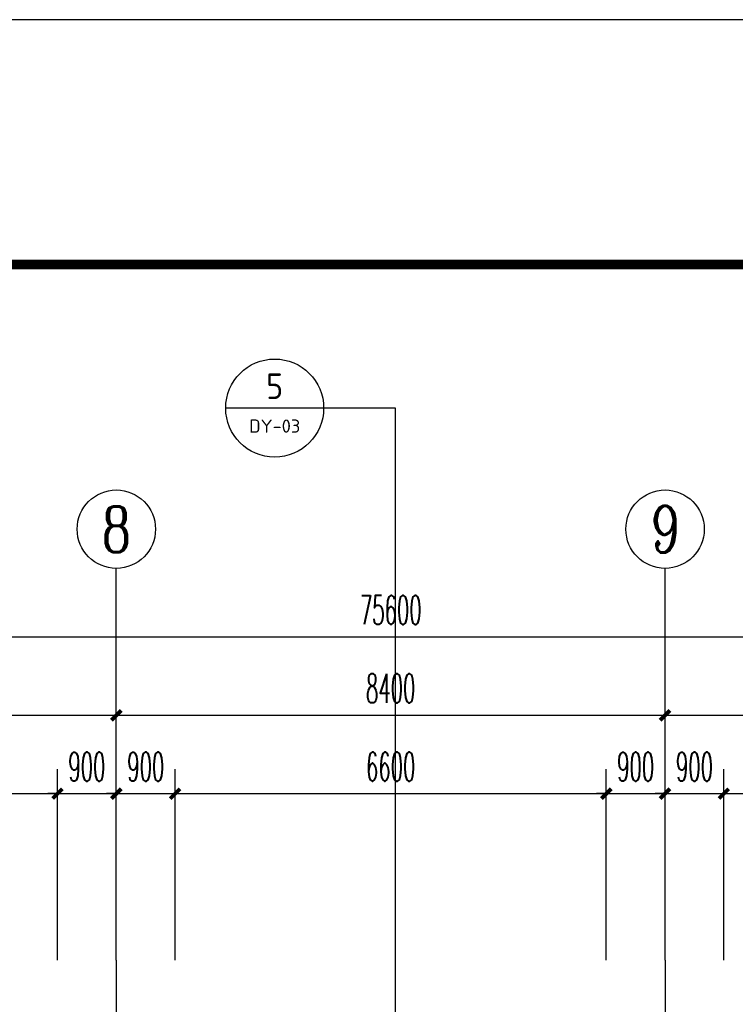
# Model space of a CAD drawing. Extents: x 1779708 to 7299578, y -1121471 to 88434.
# Tile 279 of 656: x 4481338 to 4492292, y -921518 to -906442. Entities that reach past the tile are written whole.
import ezdxf
from ezdxf.enums import TextEntityAlignment as Align

# ---------------------------------------------------------------- set-up
doc = ezdxf.new("R2010")
doc.units = 0
doc.header["$LTSCALE"] = 1000
doc.header["$MEASUREMENT"] = 0
doc.linetypes.add('DOTE', pattern=[2.42, 2, -0.2, 0.02, -0.2])
doc.layers.get('0').update_dxf_attribs({"linetype": 'CONTINUOUS'})
doc.layers.get('Defpoints').update_dxf_attribs({"linetype": 'CONTINUOUS'})
for name, color, linetype in [('AXIS', 3, 'CONTINUOUS'), ('AXIS_TEXT', 7, 'CONTINUOUS'), ('DIM_IDEN', 3, 'CONTINUOUS'), ('DOTE', 1, 'DOTE'), ('PUB_DIM', 3, 'CONTINUOUS'), ('PUB_TEXT', 7, 'CONTINUOUS'), ('PUB_TITLE', 4, 'CONTINUOUS'), ('修改', 6, 'CONTINUOUS')]:
    doc.layers.add(name, color=color, linetype=linetype)
doc.styles.add('_TCH_AXIS', font='COMPLEX', dxfattribs={"bigfont": 'GBCBIG'})
doc.styles.add('_TCH_DIM_T3', font='SIMPLEX.shx', dxfattribs={"width": 0.494118, "bigfont": 'GBCBIG.shx'})
doc.styles.add('COMPLEX', font='COMPLEX')
doc.styles.get("Standard").update_dxf_attribs({"font": 'GBENOR', "bigfont": 'GBCBIG'})
doc.dimstyles.new('_TCH_ARCH&&150', dxfattribs={"dimtxt": 446.25, "dimasz": 150, "dimexe": 375, "dimexo": 450, "dimgap": 189.375, "dimtad": 1, "dimdec": 0, "dimzin": 0, "dimdsep": 46, "dimtxsty": '_TCH_DIM_T3', "dimblk": 'ARCHTICK', "dimcen": 0.09, "dimdle": 225, "dimclrt": 7, "dimazin": 2, "dimtfac": 1, "dimtdec": 0, "dimtix": 1, "dimtmove": 2, "dimatfit": 3, "dimfxl": 250, "dimtolj": 1, "dimtzin": 0, "dimarcsym": 0})

# ---------------------------------------------------------------- blocks, each defined once
blk = doc.blocks.new('A$C36B43F05')
at = {"layer": 'PUB_TITLE'}
blk.add_lwpolyline([(0, 0), (126150, 0), (126150, 178350), (0, 178350)], close=True, dxfattribs=at)
at = {"layer": 'PUB_TITLE', "const_width": 150}
blk.add_lwpolyline([(1500, 1500), (124650, 1500), (124650, 174600), (1500, 174600)], close=True, dxfattribs=at)
blk = doc.blocks.new('_AXISO')
blk.add_circle((0, 0), 0.5)
at = {"layer": 'AXIS_TEXT', "style": 'COMPLEX', "width": 1.041667}
blk.add_attdef('A', text='', height=0.56, dxfattribs=at).set_placement((-0.25, -0.28), (0.25, -0.28), align=Align.FIT)
blk = doc.blocks.new('_ArchTick')
at = {"color": 0, "linetype": 'ByBlock', "const_width": 0.4}
blk.add_lwpolyline([(-0.5, -0.5), (0.5, 0.5)], dxfattribs=at)
blk = doc.blocks.new('*D6806')
at = {"layer": 'AXIS', "color": 0, "lineweight": -2, "transparency": 16777216}
for p, q in [((9200, 149650), (9200, 154525)), ((84800, 149650), (84800, 154525)), ((8975, 154150), (85025, 154150))]:
    blk.add_line(p, q, dxfattribs=at)
at = {"layer": 'Defpoints', "color": 0, "transparency": 16777216}
for p in [(84800, 154150), (9200, 149200), (84800, 149200)]:
    blk.add_point(p, dxfattribs=at)
at = {"layer": 'AXIS', "color": 0, "lineweight": -2, "transparency": 16777216, "xscale": 150, "yscale": 150, "zscale": 150, "rotation": 180}
blk.add_blockref('_ArchTick', (9200, 154150), dxfattribs=at)
at = {"layer": 'AXIS', "color": 0, "lineweight": -2, "transparency": 16777216, "xscale": 150, "yscale": 150, "zscale": 150}
blk.add_blockref('_ArchTick', (84800, 154150), dxfattribs=at)
at = {"layer": 'AXIS', "color": 7, "transparency": 16777216, "insert": (47000, 154563), "char_height": 446.2, "attachment_point": 5, "style": '_TCH_DIM_T3'}
blk.add_mtext('\\A1;75600', dxfattribs=at)
blk = doc.blocks.new('*D6813')
at = {"layer": 'AXIS', "color": 0, "lineweight": -2, "transparency": 16777216}
for p, q in [((34400, 149650), (34400, 153325)), ((42800, 149650), (42800, 153325)), ((34175, 152950), (43025, 152950))]:
    blk.add_line(p, q, dxfattribs=at)
at = {"layer": 'Defpoints', "color": 0, "transparency": 16777216}
for p in [(42800, 152950), (34400, 149200), (42800, 149200)]:
    blk.add_point(p, dxfattribs=at)
at = {"layer": 'AXIS', "color": 0, "lineweight": -2, "transparency": 16777216, "xscale": 150, "yscale": 150, "zscale": 150, "rotation": 180}
blk.add_blockref('_ArchTick', (34400, 152950), dxfattribs=at)
at = {"layer": 'AXIS', "color": 0, "lineweight": -2, "transparency": 16777216, "xscale": 150, "yscale": 150, "zscale": 150}
blk.add_blockref('_ArchTick', (42800, 152950), dxfattribs=at)
at = {"layer": 'AXIS', "color": 7, "transparency": 16777216, "insert": (38600, 153363), "char_height": 446.2, "attachment_point": 5, "style": '_TCH_DIM_T3'}
blk.add_mtext('\\A1;8400', dxfattribs=at)
blk = doc.blocks.new('*D6814')
at = {"layer": 'AXIS', "color": 0, "lineweight": -2, "transparency": 16777216}
for p, q in [((42800, 149650), (42800, 153325)), ((51200, 149650), (51200, 153325)), ((42575, 152950), (51425, 152950))]:
    blk.add_line(p, q, dxfattribs=at)
at = {"layer": 'Defpoints', "color": 0, "transparency": 16777216}
for p in [(51200, 152950), (42800, 149200), (51200, 149200)]:
    blk.add_point(p, dxfattribs=at)
at = {"layer": 'AXIS', "color": 0, "lineweight": -2, "transparency": 16777216, "xscale": 150, "yscale": 150, "zscale": 150, "rotation": 180}
blk.add_blockref('_ArchTick', (42800, 152950), dxfattribs=at)
at = {"layer": 'AXIS', "color": 0, "lineweight": -2, "transparency": 16777216, "xscale": 150, "yscale": 150, "zscale": 150}
blk.add_blockref('_ArchTick', (51200, 152950), dxfattribs=at)
at = {"layer": 'AXIS', "color": 7, "transparency": 16777216, "insert": (47000, 153363), "char_height": 446.2, "attachment_point": 5, "style": '_TCH_DIM_T3'}
blk.add_mtext('\\A1;8400', dxfattribs=at)
blk = doc.blocks.new('*D6815')
at = {"layer": 'AXIS', "color": 0, "lineweight": -2, "transparency": 16777216}
for p, q in [((51200, 149650), (51200, 153325)), ((55500, 149650), (55500, 153325)), ((50975, 152950), (55725, 152950))]:
    blk.add_line(p, q, dxfattribs=at)
at = {"layer": 'Defpoints', "color": 0, "transparency": 16777216}
for p in [(55500, 152950), (51200, 149200), (55500, 149200)]:
    blk.add_point(p, dxfattribs=at)
at = {"layer": 'AXIS', "color": 0, "lineweight": -2, "transparency": 16777216, "xscale": 150, "yscale": 150, "zscale": 150, "rotation": 180}
blk.add_blockref('_ArchTick', (51200, 152950), dxfattribs=at)
at = {"layer": 'AXIS', "color": 0, "lineweight": -2, "transparency": 16777216, "xscale": 150, "yscale": 150, "zscale": 150}
blk.add_blockref('_ArchTick', (55500, 152950), dxfattribs=at)
at = {"layer": 'AXIS', "color": 7, "transparency": 16777216, "insert": (53350, 153363), "char_height": 446.2, "attachment_point": 5, "style": '_TCH_DIM_T3'}
blk.add_mtext('\\A1;4300', dxfattribs=at)
blk = doc.blocks.new('*D5199')
at = {"layer": 'Defpoints', "color": 0, "transparency": 16777216}
for p in [(4495517, -918293), (4492117, -921293), (4495517, -921293)]:
    blk.add_point(p, dxfattribs=at)
at = {"layer": 'PUB_DIM', "color": 0, "lineweight": -2, "transparency": 16777216}
for p, q in [((4492117, -920843), (4492117, -917918)), ((4495517, -920843), (4495517, -917918)), ((4491892, -918293), (4495742, -918293))]:
    blk.add_line(p, q, dxfattribs=at)
at = {"layer": 'PUB_DIM', "color": 0, "lineweight": -2, "transparency": 16777216, "xscale": 150, "yscale": 150, "zscale": 150, "rotation": 180}
blk.add_blockref('_ArchTick', (4492117, -918293), dxfattribs=at)
at = {"layer": 'PUB_DIM', "color": 0, "lineweight": -2, "transparency": 16777216, "xscale": 150, "yscale": 150, "zscale": 150}
blk.add_blockref('_ArchTick', (4495517, -918293), dxfattribs=at)
at = {"layer": 'PUB_DIM', "color": 7, "transparency": 16777216, "insert": (4493817, -917881), "char_height": 446.2, "attachment_point": 5, "style": '_TCH_DIM_T3'}
blk.add_mtext('\\A1;3400', dxfattribs=at)
blk = doc.blocks.new('*D5200')
at = {"layer": 'Defpoints', "color": 0, "transparency": 16777216}
for p in [(4492117, -918293), (4491217, -921293), (4492117, -921293)]:
    blk.add_point(p, dxfattribs=at)
at = {"layer": 'PUB_DIM', "color": 0, "lineweight": -2, "transparency": 16777216}
for p, q in [((4491217, -920843), (4491217, -917918)), ((4492117, -920843), (4492117, -917918)), ((4491217, -918293), (4491067, -918293)), ((4491217, -918293), (4492117, -918293)), ((4492117, -918293), (4492267, -918293))]:
    blk.add_line(p, q, dxfattribs=at)
at = {"layer": 'PUB_DIM', "color": 0, "lineweight": -2, "transparency": 16777216, "xscale": 150, "yscale": 150, "zscale": 150}
blk.add_blockref('_ArchTick', (4491217, -918293), dxfattribs=at)
at = {"layer": 'PUB_DIM', "color": 0, "lineweight": -2, "transparency": 16777216, "xscale": 150, "yscale": 150, "zscale": 150, "rotation": 180}
blk.add_blockref('_ArchTick', (4492117, -918293), dxfattribs=at)
at = {"layer": 'PUB_DIM', "color": 7, "transparency": 16777216, "insert": (4491667, -917881), "char_height": 446.2, "attachment_point": 5, "style": '_TCH_DIM_T3'}
blk.add_mtext('\\A1;900', dxfattribs=at)
blk = doc.blocks.new('*D5201')
at = {"layer": 'Defpoints', "color": 0, "transparency": 16777216}
for p in [(4491217, -918293), (4490317, -921293), (4491217, -921293)]:
    blk.add_point(p, dxfattribs=at)
at = {"layer": 'PUB_DIM', "color": 0, "lineweight": -2, "transparency": 16777216}
for p, q in [((4490317, -920843), (4490317, -917918)), ((4491217, -920843), (4491217, -917918)), ((4490317, -918293), (4490167, -918293)), ((4490317, -918293), (4491217, -918293)), ((4491217, -918293), (4491367, -918293))]:
    blk.add_line(p, q, dxfattribs=at)
at = {"layer": 'PUB_DIM', "color": 0, "lineweight": -2, "transparency": 16777216, "xscale": 150, "yscale": 150, "zscale": 150}
blk.add_blockref('_ArchTick', (4490317, -918293), dxfattribs=at)
at = {"layer": 'PUB_DIM', "color": 0, "lineweight": -2, "transparency": 16777216, "xscale": 150, "yscale": 150, "zscale": 150, "rotation": 180}
blk.add_blockref('_ArchTick', (4491217, -918293), dxfattribs=at)
at = {"layer": 'PUB_DIM', "color": 7, "transparency": 16777216, "insert": (4490767, -917881), "char_height": 446.2, "attachment_point": 5, "style": '_TCH_DIM_T3'}
blk.add_mtext('\\A1;900', dxfattribs=at)
blk = doc.blocks.new('*D5202')
at = {"layer": 'Defpoints', "color": 0, "transparency": 16777216}
for p in [(4490317, -918293), (4483717, -921293), (4490317, -921293)]:
    blk.add_point(p, dxfattribs=at)
at = {"layer": 'PUB_DIM', "color": 0, "lineweight": -2, "transparency": 16777216}
for p, q in [((4483717, -920843), (4483717, -917918)), ((4490317, -920843), (4490317, -917918)), ((4483492, -918293), (4490542, -918293))]:
    blk.add_line(p, q, dxfattribs=at)
at = {"layer": 'PUB_DIM', "color": 0, "lineweight": -2, "transparency": 16777216, "xscale": 150, "yscale": 150, "zscale": 150, "rotation": 180}
blk.add_blockref('_ArchTick', (4483717, -918293), dxfattribs=at)
at = {"layer": 'PUB_DIM', "color": 0, "lineweight": -2, "transparency": 16777216, "xscale": 150, "yscale": 150, "zscale": 150}
blk.add_blockref('_ArchTick', (4490317, -918293), dxfattribs=at)
at = {"layer": 'PUB_DIM', "color": 7, "transparency": 16777216, "insert": (4487017, -917881), "char_height": 446.2, "attachment_point": 5, "style": '_TCH_DIM_T3'}
blk.add_mtext('\\A1;6600', dxfattribs=at)
blk = doc.blocks.new('*D5203')
at = {"layer": 'Defpoints', "color": 0, "transparency": 16777216}
for p in [(4483717, -918293), (4482817, -921293), (4483717, -921293)]:
    blk.add_point(p, dxfattribs=at)
at = {"layer": 'PUB_DIM', "color": 0, "lineweight": -2, "transparency": 16777216}
for p, q in [((4482817, -920843), (4482817, -917918)), ((4483717, -920843), (4483717, -917918)), ((4482817, -918293), (4482667, -918293)), ((4482817, -918293), (4483717, -918293)), ((4483717, -918293), (4483867, -918293))]:
    blk.add_line(p, q, dxfattribs=at)
at = {"layer": 'PUB_DIM', "color": 0, "lineweight": -2, "transparency": 16777216, "xscale": 150, "yscale": 150, "zscale": 150}
blk.add_blockref('_ArchTick', (4482817, -918293), dxfattribs=at)
at = {"layer": 'PUB_DIM', "color": 0, "lineweight": -2, "transparency": 16777216, "xscale": 150, "yscale": 150, "zscale": 150, "rotation": 180}
blk.add_blockref('_ArchTick', (4483717, -918293), dxfattribs=at)
at = {"layer": 'PUB_DIM', "color": 7, "transparency": 16777216, "insert": (4483267, -917881), "char_height": 446.2, "attachment_point": 5, "style": '_TCH_DIM_T3'}
blk.add_mtext('\\A1;900', dxfattribs=at)
blk = doc.blocks.new('*D5204')
at = {"layer": 'Defpoints', "color": 0, "transparency": 16777216}
for p in [(4482817, -918293), (4481917, -921293), (4482817, -921293)]:
    blk.add_point(p, dxfattribs=at)
at = {"layer": 'PUB_DIM', "color": 0, "lineweight": -2, "transparency": 16777216}
for p, q in [((4481917, -920843), (4481917, -917918)), ((4482817, -920843), (4482817, -917918)), ((4481917, -918293), (4481767, -918293)), ((4481917, -918293), (4482817, -918293)), ((4482817, -918293), (4482967, -918293))]:
    blk.add_line(p, q, dxfattribs=at)
at = {"layer": 'PUB_DIM', "color": 0, "lineweight": -2, "transparency": 16777216, "xscale": 150, "yscale": 150, "zscale": 150}
blk.add_blockref('_ArchTick', (4481917, -918293), dxfattribs=at)
at = {"layer": 'PUB_DIM', "color": 0, "lineweight": -2, "transparency": 16777216, "xscale": 150, "yscale": 150, "zscale": 150, "rotation": 180}
blk.add_blockref('_ArchTick', (4482817, -918293), dxfattribs=at)
at = {"layer": 'PUB_DIM', "color": 7, "transparency": 16777216, "insert": (4482367, -917881), "char_height": 446.2, "attachment_point": 5, "style": '_TCH_DIM_T3'}
blk.add_mtext('\\A1;900', dxfattribs=at)
blk = doc.blocks.new('*D5205')
at = {"layer": 'Defpoints', "color": 0, "transparency": 16777216}
for p in [(4481917, -918293), (4475317, -921293), (4481917, -921293)]:
    blk.add_point(p, dxfattribs=at)
at = {"layer": 'PUB_DIM', "color": 0, "lineweight": -2, "transparency": 16777216}
for p, q in [((4475317, -920843), (4475317, -917918)), ((4481917, -920843), (4481917, -917918)), ((4475092, -918293), (4482142, -918293))]:
    blk.add_line(p, q, dxfattribs=at)
at = {"layer": 'PUB_DIM', "color": 0, "lineweight": -2, "transparency": 16777216, "xscale": 150, "yscale": 150, "zscale": 150, "rotation": 180}
blk.add_blockref('_ArchTick', (4475317, -918293), dxfattribs=at)
at = {"layer": 'PUB_DIM', "color": 0, "lineweight": -2, "transparency": 16777216, "xscale": 150, "yscale": 150, "zscale": 150}
blk.add_blockref('_ArchTick', (4481917, -918293), dxfattribs=at)
at = {"layer": 'PUB_DIM', "color": 7, "transparency": 16777216, "insert": (4478617, -917881), "char_height": 446.2, "attachment_point": 5, "style": '_TCH_DIM_T3'}
blk.add_mtext('\\A1;6600', dxfattribs=at)
blk = doc.blocks.new('A$C159220C3')
at = {"layer": 'AXIS'}
for p, q in [((42800, 149200), (42800, 155200)), ((51200, 149200), (51200, 155200))]:
    blk.add_line(p, q, dxfattribs=at)
at = {"layer": 'DOTE'}
for p, q in [((42800, 149200), (42800, 7200)), ((51200, 149200), (51200, 7200))]:
    blk.add_line(p, q, dxfattribs=at)
at = {"layer": 'AXIS'}
ref = blk.add_blockref('_AXISO', (42800, 155800), dxfattribs=dict(at, xscale=1200, yscale=1200, zscale=1200))
ref.add_attrib('A', '8', dxfattribs={"layer": 'AXIS_TEXT', "height": 698.9, "style": '_TCH_AXIS'}).set_placement((42567, 155450.5), (43033, 155450.5), align=Align.FIT)
ref = blk.add_blockref('_AXISO', (51200, 155800), dxfattribs=dict(at, xscale=1200, yscale=1200, zscale=1200))
ref.add_attrib('A', '9', dxfattribs={"layer": 'AXIS_TEXT', "height": 714.2, "style": '_TCH_AXIS', "width": 0.928571}).set_placement((50978.9, 155442.9), (51421.1, 155442.9), align=Align.FIT)
for p1, p2, distance, picture, middle in [((9200, 149200), (84800, 149200), 4950, '*D6806', (47000, 154562.5)), ((34400, 149200), (42800, 149200), 3750, '*D6813', (38600, 153362.5)), ((42800, 149200), (51200, 149200), 3750, '*D6814', (47000, 153362.5)), ((51200, 149200), (55500, 149200), 3750, '*D6815', (53350, 153362.5))]:
    dim = blk.add_aligned_dim(p1=p1, p2=p2, distance=distance, dimstyle='_TCH_ARCH&&150', dxfattribs=at)
    dim.commit()
    dim.dimension.update_dxf_attribs({"geometry": picture, "text_midpoint": middle})

msp = doc.modelspace()

# ---------------------------------------------------------------- linework, layer by layer
at = {"layer": 'DIM_IDEN'}
for p, q in [((4485990.9, -912388.6), (4484490.9, -912388.6)), ((4487088.5, -912388.6), (4485990.9, -912388.6)), ((4487088.5, -923198.5), (4487088.5, -912388.6))]:
    msp.add_line(p, q, dxfattribs=at)
msp.add_circle((4485240.9, -912388.6), 750, dxfattribs=at)

# ---------------------------------------------------------------- block references
at = {"layer": '修改'}
for name, p in [('A$C36B43F05', (4426384.8, -1084792.1)), ('A$C159220C3', (4440017.1, -1070043.3))]:
    msp.add_blockref(name, p, dxfattribs=at)

# ---------------------------------------------------------------- texts
at = {"layer": 'PUB_TEXT', "color": 7}
for s, height, width, p, p2 in [('5', 391.8, 0.996601, (4485111.5, -912249.8), (4485370.4, -912249.8)), ('DY-03', 201.97, 1.022865, (4484849.6, -912765.7), (4485632.3, -912765.7))]:
    msp.add_text(s, height=height, dxfattribs=dict(at, width=width)).set_placement(p, p2, align=Align.FIT)

# ---------------------------------------------------------------- dimensions: what is measured, and where the dimension line sits
at = {"layer": 'PUB_DIM'}
for p1, p2, picture, middle in [((4475317.1, -921293.3), (4481917.1, -921293.3), '*D5205', (4478617.1, -917880.8)), ((4481917.1, -921293.3), (4482817.1, -921293.3), '*D5204', (4482367.1, -917880.8)), ((4482817.1, -921293.3), (4483717.1, -921293.3), '*D5203', (4483267.1, -917880.8)), ((4483717.1, -921293.3), (4490317.1, -921293.3), '*D5202', (4487017.1, -917880.8)), ((4490317.1, -921293.3), (4491217.1, -921293.3), '*D5201', (4490767.1, -917880.8)), ((4491217.1, -921293.3), (4492117.1, -921293.3), '*D5200', (4491667.1, -917880.8)), ((4492117.1, -921293.3), (4495517.1, -921293.3), '*D5199', (4493817.1, -917880.8))]:
    dim = msp.add_aligned_dim(p1=p1, p2=p2, distance=3000, dimstyle='_TCH_ARCH&&150', dxfattribs=at)
    dim.commit()
    dim.dimension.update_dxf_attribs({"geometry": picture, "text_midpoint": middle})

doc.saveas('drawing.dxf')
